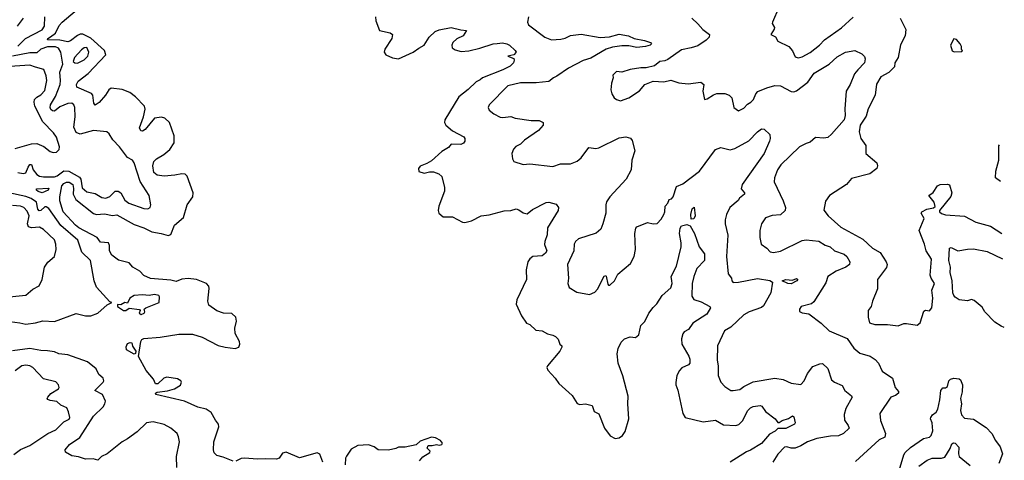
# Model space of a CAD drawing. Extents: x 2199565 to 2323334, y 894172 to 1018966.
# Tile 438 of 440: x 2315999 to 2323268, y 1011138 to 1014394. Entities that reach past the tile are written whole.
import ezdxf

# ---------------------------------------------------------------- set-up
doc = ezdxf.new("R2010")
doc.units = 0

msp = doc.modelspace()

# ---------------------------------------------------------------- linework, layer by layer
at = {"layer": '0CON10XD'}
for points in [[(2317575, 1011131.1), (2317501.7, 1011161.7), (2317455, 1011173.3), (2317434.1, 1011194.1), (2317428.8, 1011215), (2317432.9, 1011275), (2317468, 1011385), (2317465.9, 1011405.9), (2317444, 1011435), (2317412.2, 1011492.2), (2317375.6, 1011515.6), (2317315, 1011530), (2317215, 1011575.3), (2317003.1, 1011623.1), (2317000.8, 1011635), (2317015, 1011642.2), (2317088.9, 1011651.1), (2317142.5, 1011665), (2317185, 1011693.3), (2317192.9, 1011715), (2317189.4, 1011725), (2317165, 1011739.5), (2317085, 1011752), (2317063.5, 1011745), (2317017.9, 1011702.1), (2317001.9, 1011701.9), (2316986.4, 1011736.4), (2316931.7, 1011801.7), (2316876.7, 1011905), (2316893.8, 1012016.2), (2316900.4, 1012029.6), (2316915, 1012038.5), (2317035, 1012047.1), (2317175, 1012069.5), (2317275, 1012068.9), (2317346.8, 1012046.8), (2317465, 1011986.9), (2317515, 1011973.5), (2317590, 1011965), (2317616.7, 1011975), (2317624, 1011995), (2317621.2, 1012015), (2317590, 1012075), (2317587.5, 1012115), (2317600.5, 1012165), (2317595.4, 1012195.4), (2317565, 1012222.1), (2317503.7, 1012226.3), (2317455, 1012242.3), (2317395, 1012284), (2317388.1, 1012315), (2317397.6, 1012407.6), (2317394.4, 1012425), (2317378.6, 1012445), (2317305, 1012474.7), (2317242.4, 1012482.4), (2317195.3, 1012475.3), (2317155, 1012459), (2317115, 1012470.2), (2316965, 1012480.6), (2316915, 1012502.5), (2316886.7, 1012535), (2316834.2, 1012565), (2316807.1, 1012597.1), (2316727.9, 1012617.9), (2316678.8, 1012655), (2316660.9, 1012685), (2316662.9, 1012725), (2316655, 1012744.4), (2316595, 1012750), (2316571.8, 1012785), (2316435, 1012855.5), (2316410.3, 1012875), (2316319.6, 1012975), (2316294.6, 1013055), (2316294.5, 1013085), (2316310.2, 1013165), (2316325, 1013183.4), (2316345, 1013194.4), (2316365, 1013194.3), (2316391.4, 1013175), (2316396.7, 1013146.7), (2316393.8, 1013103.8), (2316414.5, 1013064.5), (2316545, 1012960.9), (2316565, 1012955.5), (2316625, 1012960.3), (2316685, 1012946.6), (2316715, 1012950.9), (2316845, 1012879.7), (2316915.5, 1012855.5), (2316975, 1012826.8), (2317043.1, 1012813.1), (2317095, 1012799.5), (2317115, 1012807.5), (2317141.8, 1012875), (2317208.5, 1012931.5), (2317234.1, 1013025.9), (2317276.1, 1013083.9), (2317280, 1013115), (2317236.4, 1013236.4), (2317221.5, 1013251.5), (2317195, 1013255.8), (2317145, 1013243.8), (2317065, 1013237.8), (2317015, 1013244.6), (2316990.4, 1013265), (2316982, 1013315), (2316990.4, 1013345), (2317008.9, 1013365), (2317062.8, 1013397.2), (2317108.2, 1013435), (2317140.5, 1013485), (2317138.5, 1013535), (2317105, 1013634.5), (2317069.2, 1013665), (2317045, 1013674.2), (2316993, 1013667), (2316925, 1013582.2), (2316905, 1013570.6), (2316892.4, 1013572.4), (2316884.6, 1013595), (2316913.9, 1013675), (2316926.3, 1013733.7), (2316920.3, 1013755), (2316854.9, 1013825), (2316811.9, 1013855), (2316755, 1013878.2), (2316675, 1013889), (2316655.8, 1013875), (2316632.8, 1013835), (2316585, 1013780.9), (2316555, 1013762.5), (2316546.7, 1013776.7), (2316538.8, 1013835), (2316529.3, 1013849.3), (2316420.8, 1013895), (2316417.8, 1013915), (2316431.1, 1013938.9), (2316504.1, 1013995.9), (2316634.8, 1014135), (2316625.8, 1014165), (2316525, 1014258.1), (2316465, 1014286.9), (2316445, 1014287), (2316425, 1014278.2), (2316375, 1014237.8), (2316355, 1014231.3), (2316295, 1014243.1), (2316203.8, 1014243.8), (2316205.7, 1014255), (2316226.5, 1014266.5), (2316262.9, 1014295), (2316289.9, 1014350.1), (2316311.8, 1014375), (2316455, 1014495.8)], [(2321603.3, 1014485), (2321555.6, 1014375), (2321554.5, 1014364.5), (2321571.1, 1014335), (2321569.4, 1014325), (2321543.3, 1014285), (2321578.3, 1014268.3), (2321596.7, 1014235), (2321676.1, 1014196.1), (2321703.2, 1014163.2), (2321725, 1014120), (2321745, 1014111.2), (2321775, 1014120), (2321835, 1014152.5), (2321904.4, 1014205), (2321940.6, 1014245), (2322065.9, 1014334.1), (2322152.7, 1014412.7)], [(2315983.1, 1014345), (2316026, 1014405)], [(2315985, 1014198.1), (2316042.5, 1014255), (2316165, 1014319.4), (2316183.2, 1014345), (2316184.8, 1014415)], [(2318625.8, 1014415), (2318627.5, 1014385), (2318654.3, 1014314.3), (2318735, 1014297.5), (2318750, 1014285), (2318747.5, 1014255), (2318693.8, 1014175), (2318688.8, 1014155), (2318702.5, 1014135), (2318751.2, 1014111.2), (2318795, 1014104.4), (2318905, 1014153.1), (2318945, 1014184.6), (2318984.2, 1014205.8), (2319021.1, 1014265), (2319065, 1014306.9), (2319095, 1014320), (2319185, 1014335.7), (2319255, 1014318), (2319297.5, 1014315), (2319273.3, 1014275), (2319225, 1014252), (2319195.8, 1014224.2), (2319188.8, 1014205), (2319191.2, 1014185), (2319215, 1014170), (2319258.8, 1014158.8), (2319315, 1014163.5), (2319395, 1014182.3), (2319493.8, 1014215), (2319525, 1014217.8), (2319562.8, 1014222.8), (2319596.2, 1014215), (2319616, 1014205), (2319657.5, 1014165), (2319663.3, 1014155), (2319646.2, 1014135), (2319602.5, 1014125), (2319646.1, 1014106.1), (2319649.8, 1014095), (2319645.1, 1014074.9), (2319619.7, 1014050.3), (2319566.8, 1014023.2), (2319415, 1013965.4), (2319399.5, 1013950.5), (2319368, 1013935), (2319310.8, 1013879.2), (2319240, 1013825), (2319138.5, 1013655), (2319134.5, 1013635), (2319145, 1013613.3), (2319195, 1013571.5), (2319278.1, 1013528.1), (2319286.2, 1013515), (2319285.8, 1013495), (2319275, 1013481.4), (2319255, 1013471.8), (2319185, 1013473.8), (2319165, 1013448.9), (2319115, 1013421.1), (2319038.9, 1013351.1), (2319005, 1013330), (2318955, 1013312.5), (2318942.5, 1013295), (2318945, 1013272.5), (2318985, 1013260), (2319025, 1013270), (2319055, 1013268.8), (2319092.5, 1013255), (2319115.8, 1013235.8), (2319136, 1013155), (2319136.1, 1013126.1), (2319093.8, 1013015), (2319088.8, 1012985), (2319094, 1012965), (2319125, 1012936), (2319195, 1012937.1), (2319267.3, 1012897.3), (2319285, 1012894.3), (2319333.4, 1012906.6), (2319405, 1012945.7), (2319465, 1012951.1), (2319575, 1012980.5), (2319625, 1012984.3), (2319665, 1012995.8), (2319685, 1012990), (2319715.8, 1012965.8), (2319745, 1012959.2), (2319785, 1012992.1), (2319885, 1013043.7), (2319906.4, 1013046.4), (2319960.7, 1013030.7), (2319976.6, 1013006.6), (2319974, 1012985), (2319894.6, 1012855), (2319892.7, 1012805), (2319874.7, 1012755.3), (2319872.9, 1012732.9), (2319889.6, 1012685), (2319881.3, 1012668.7), (2319855, 1012648), (2319786.1, 1012643.9), (2319765, 1012627.5), (2319750.6, 1012605), (2319737.1, 1012545), (2319741.4, 1012475), (2319669.2, 1012325), (2319665, 1012292.5), (2319702.9, 1012205), (2319741.7, 1012151.7), (2319765, 1012142.5), (2319810.5, 1012100.5), (2319855, 1012093.8), (2319895, 1012073.8), (2319935, 1012063.3), (2319955, 1012053.8), (2319974.3, 1012034.3), (2319987.3, 1011997.3), (2320002.5, 1011985), (2320002.5, 1011975), (2319987.5, 1011945), (2319896.2, 1011835), (2319891.2, 1011825), (2319897.5, 1011805), (2319951.9, 1011745), (2319978.6, 1011705), (2320077.4, 1011617.4), (2320115, 1011558.8), (2320135, 1011550.8), (2320175, 1011554.3), (2320225, 1011543.8), (2320239.5, 1011499.5), (2320275, 1011482.5), (2320315.3, 1011375.3), (2320358.3, 1011318.3), (2320395, 1011299.4), (2320425, 1011303.1), (2320448.9, 1011321.1), (2320469.3, 1011350.7), (2320496.1, 1011445), (2320487.6, 1011555), (2320491.5, 1011611.5), (2320452.6, 1011762.6), (2320416.1, 1011855), (2320409.6, 1011925), (2320416.2, 1011965), (2320439.6, 1012010.4), (2320465, 1012036.7), (2320505, 1012050), (2320545, 1012045.6), (2320569.4, 1012065), (2320583.6, 1012135), (2320615.2, 1012164.8), (2320644.7, 1012225), (2320675, 1012268.2), (2320702.3, 1012295), (2320742.2, 1012355), (2320805, 1012413.3), (2320815.5, 1012445), (2320814.4, 1012464.4)], [(2319754.5, 1014415), (2319748.1, 1014375), (2319755.7, 1014355), (2319875.9, 1014265.9), (2319925, 1014246.1), (2319995, 1014250.4), (2320025, 1014257.3), (2320065, 1014277.7), (2320145, 1014286), (2320285, 1014261.8), (2320352.1, 1014267.9), (2320425, 1014285.7), (2320494.3, 1014275.7), (2320535, 1014254.5), (2320610.7, 1014240.7), (2320655, 1014225.5), (2320662.9, 1014215), (2320654.2, 1014205), (2320618, 1014195), (2320555, 1014188.8), (2320495, 1014201.3), (2320445, 1014201.3), (2320375, 1014190), (2320329.4, 1014175), (2320215, 1014109.3), (2320157.6, 1014092.4), (2320050.8, 1014035), (2319965, 1013975.8), (2319940, 1013965), (2319905, 1013936), (2319812.7, 1013927.3), (2319695, 1013926.2), (2319603.7, 1013906.3), (2319466, 1013765), (2319458, 1013745), (2319466, 1013725), (2319498.3, 1013698.3), (2319545, 1013674.4), (2319565, 1013671.1), (2319625, 1013678.1), (2319657, 1013667), (2319775, 1013647.8), (2319835, 1013650), (2319863.3, 1013635), (2319863.3, 1013615), (2319828, 1013575), (2319725.4, 1013504.6), (2319695, 1013474.3), (2319662, 1013458), (2319643.6, 1013436.4), (2319632.5, 1013405), (2319636.2, 1013366.2), (2319646.4, 1013346.4), (2319715, 1013324.2), (2319765, 1013328.6), (2319935, 1013308.9), (2319991.2, 1013328.8), (2320065, 1013328.8), (2320115, 1013348.1), (2320145, 1013374.2), (2320199.5, 1013450.5), (2320253.1, 1013443.1), (2320275, 1013446.7), (2320425, 1013520.8), (2320475, 1013528.8), (2320507.3, 1013517.3), (2320521.7, 1013501.7), (2320541.2, 1013425), (2320519.2, 1013355), (2320512.9, 1013285), (2320477.5, 1013215), (2320355.8, 1013085), (2320331.7, 1013048.3), (2320325.6, 1013025), (2320326.7, 1012963.3), (2320304.4, 1012885), (2320288.6, 1012845), (2320255, 1012817.5), (2320125, 1012774), (2320101.2, 1012755), (2320092, 1012735), (2320089.4, 1012685), (2320042.9, 1012585), (2320051.4, 1012485), (2320046, 1012445), (2320056.7, 1012415), (2320111.2, 1012381.2), (2320205, 1012364), (2320245, 1012380), (2320265, 1012403.6), (2320315, 1012498), (2320325, 1012503.3), (2320328.6, 1012498.6), (2320340.5, 1012440.5), (2320345, 1012433.3), (2320355, 1012433.3), (2320390, 1012465), (2320415, 1012512.5), (2320507.9, 1012592.1), (2320535.7, 1012645), (2320546, 1012695), (2320541.4, 1012815), (2320547.7, 1012852.3), (2320555, 1012863.3), (2320635, 1012896.2), (2320675, 1012886.2), (2320705, 1012886.7), (2320735, 1012920), (2320753.6, 1012953.6), (2320762.7, 1012975), (2320764.7, 1013015.3), (2320782.9, 1013037.1), (2320794.3, 1013065), (2320810, 1013070), (2320822.5, 1013085), (2320847.8, 1013162.2), (2320895, 1013180.4), (2321017.5, 1013275), (2321135.5, 1013434.5), (2321175, 1013448.9), (2321245, 1013432.2), (2321278, 1013442), (2321381.2, 1013498.8), (2321445, 1013565.8), (2321475, 1013588), (2321495, 1013586), (2321536, 1013546), (2321539.2, 1013515), (2321534.3, 1013495), (2321495, 1013404), (2321331.5, 1013175), (2321326.5, 1013145), (2321351.1, 1013115), (2321348.9, 1013105), (2321314, 1013076), (2321302.2, 1013057.8), (2321241.9, 1013005), (2321217.1, 1012955), (2321207.5, 1012915), (2321207.3, 1012885), (2321227.3, 1012802.7), (2321217.5, 1012645), (2321228.8, 1012515), (2321254.2, 1012485), (2321256, 1012465), (2321265, 1012452.5), (2321305, 1012453.6), (2321445, 1012481.1), (2321536.6, 1012466.6), (2321557.5, 1012455), (2321544.8, 1012375), (2321490.5, 1012279.5), (2321475, 1012267.5), (2321385, 1012235.5), (2321345, 1012212.7), (2321249.2, 1012120.8), (2321203.1, 1012095), (2321149.5, 1011985), (2321146.9, 1011876.9), (2321155.6, 1011835), (2321155.7, 1011765.7), (2321176, 1011715), (2321204.6, 1011684.6), (2321250, 1011655), (2321265, 1011652.7), (2321315, 1011662.1), (2321345, 1011684.4), (2321415, 1011717.3), (2321575, 1011745.5), (2321635, 1011735.6), (2321695, 1011708.9), (2321765, 1011698.6), (2321790.6, 1011725), (2321815, 1011778.8), (2321855, 1011830), (2321905, 1011851.2), (2321925, 1011853.3), (2321965.9, 1011815.9), (2321992.1, 1011732.1), (2322014.4, 1011714.4), (2322071.7, 1011691.7), (2322090, 1011655), (2322139.2, 1011615), (2322144, 1011605), (2322098.3, 1011521.7), (2322084.5, 1011475.5), (2322088.1, 1011435), (2322115.7, 1011395), (2322122, 1011375), (2322082, 1011335), (2322045, 1011320), (2321985, 1011317.5), (2321885, 1011300.4), (2321815, 1011274.7), (2321765.6, 1011244.4), (2321725, 1011228.9), (2321695, 1011227.1), (2321661.8, 1011238.2), (2321645, 1011234.5), (2321596.9, 1011183.1), (2321560, 1011125)], [(2320962, 1014405), (2321005, 1014362.9), (2321041.7, 1014321.7), (2321091.5, 1014285), (2321089.6, 1014265), (2321067.7, 1014242.3), (2321005, 1014201.2), (2320955, 1014184.7), (2320885, 1014172.2), (2320785, 1014100.8), (2320761.2, 1014088.8), (2320725, 1014084.2), (2320685, 1014052), (2320625, 1014037.1), (2320585, 1014037.5), (2320505, 1014026), (2320445, 1014006.2), (2320405, 1014010), (2320377.5, 1013985), (2320380, 1013965), (2320367.5, 1013925), (2320362.5, 1013875), (2320370, 1013845), (2320387, 1013817), (2320405, 1013803.3), (2320435, 1013793.3), (2320495, 1013816.2), (2320575, 1013868.8), (2320615, 1013913.8), (2320675, 1013938.8), (2320755, 1013933.8), (2320805, 1013947.5), (2320865, 1013928.1), (2320935, 1013920), (2321028.3, 1013931.7), (2321048.8, 1013915), (2321041.2, 1013865), (2321053.8, 1013803.8), (2321075, 1013808), (2321121.2, 1013838.8), (2321145, 1013847.5), (2321205, 1013849.2), (2321235.8, 1013835.8), (2321255.8, 1013815.8), (2321270, 1013745), (2321305, 1013720), (2321345, 1013741.2), (2321370.9, 1013769.1), (2321395.8, 1013785), (2321415.6, 1013805), (2321432.5, 1013845), (2321448, 1013862), (2321515, 1013890.8), (2321575, 1013908), (2321615, 1013905.7), (2321695, 1013864.2), (2321715, 1013861.8), (2321735, 1013867.3), (2321817.1, 1013932.9), (2321865, 1013997.8), (2321975.9, 1014064.1), (2322035, 1014120), (2322095, 1014154.4), (2322165, 1014165.8), (2322215, 1014142), (2322235, 1014122), (2322240.5, 1014105), (2322235.5, 1014075), (2322186.7, 1014023.3), (2322161.4, 1013995), (2322130.8, 1013915), (2322100, 1013865), (2322089.4, 1013735), (2322094.3, 1013685), (2322085, 1013654.2), (2321993.2, 1013546.8), (2321965, 1013523.8), (2321935, 1013519.2), (2321875, 1013523.1), (2321835, 1013488.1), (2321805, 1013479.5), (2321755, 1013453.5), (2321618.6, 1013321.4), (2321594.3, 1013285), (2321570.8, 1013225), (2321568.6, 1013195), (2321634.6, 1013054.6), (2321652, 1013005), (2321651.2, 1012985), (2321615, 1012951.2), (2321555, 1012946), (2321505, 1012930), (2321476, 1012885), (2321464.2, 1012835.8), (2321464, 1012785), (2321473.3, 1012735), (2321515, 1012706.7), (2321539.4, 1012679.4), (2321564.4, 1012674.4), (2321615, 1012683.3), (2321775, 1012761.1), (2321805, 1012766.4), (2321897.8, 1012757.8), (2321945, 1012726.7), (2321982, 1012715), (2322015, 1012685.6), (2322085, 1012661.1), (2322104.3, 1012645), (2322127.1, 1012605), (2322126, 1012585), (2322098, 1012565), (2322025.7, 1012535), (2321965.8, 1012495), (2321949.5, 1012450.5), (2321861.9, 1012308.1), (2321845, 1012293.6), (2321767.5, 1012275), (2321756.7, 1012255), (2321757, 1012237), (2321775, 1012226.7), (2321825, 1012221.2), (2321915, 1012152), (2321974, 1012094), (2322107.4, 1012037.4), (2322156.8, 1011966.8), (2322200.7, 1011930.7), (2322276.9, 1011906.9), (2322315, 1011883.1), (2322338.9, 1011855), (2322366, 1011796), (2322442, 1011745), (2322462.5, 1011675), (2322486.9, 1011646.9), (2322485.7, 1011635), (2322465, 1011617.1), (2322430, 1011605), (2322350, 1011485), (2322353, 1011433), (2322391.9, 1011335), (2322385, 1011308), (2322345, 1011288.9), (2322170.5, 1011129.5)], [(2322500, 1014405), (2322542.1, 1014322.1), (2322535.6, 1014275), (2322502.1, 1014207.9), (2322483.3, 1014115), (2322458.8, 1014075), (2322458, 1014045), (2322415, 1014003.8), (2322357.5, 1013972.5), (2322325, 1013917.5), (2322313.8, 1013835), (2322262.2, 1013735), (2322248.8, 1013681.2), (2322205, 1013613.8), (2322196.9, 1013565), (2322209.2, 1013515), (2322246.7, 1013465), (2322245, 1013404), (2322325.7, 1013335), (2322332.9, 1013315), (2322325.8, 1013295), (2322274.5, 1013255.5), (2322140, 1013220), (2322103.8, 1013175), (2321976.7, 1013095), (2321947.9, 1013052.1), (2321936.1, 1012986.1), (2321968, 1012945), (2322061.7, 1012861.7), (2322222.3, 1012772.3), (2322295, 1012704.5), (2322352.7, 1012672.7), (2322396, 1012605), (2322402.9, 1012585), (2322398, 1012562), (2322332.9, 1012475), (2322332.5, 1012405), (2322295.6, 1012314.4), (2322285.6, 1012274.4), (2322263.8, 1012245), (2322263.8, 1012195), (2322273.3, 1012155), (2322312.7, 1012142.7), (2322405, 1012142), (2322485, 1012130.8), (2322525, 1012149.2), (2322545, 1012150), (2322625, 1012137.5), (2322647.5, 1012155), (2322675, 1012240), (2322685, 1012246.7), (2322715, 1012242.5), (2322734.1, 1012265.9), (2322740.9, 1012335), (2322733.6, 1012395), (2322752.3, 1012445), (2322727.1, 1012485), (2322721.3, 1012505), (2322730.9, 1012625), (2322691.5, 1012685), (2322679.6, 1012735), (2322639.5, 1012835), (2322676, 1012925), (2322653.8, 1012965), (2322658.8, 1012975), (2322695, 1012994.3), (2322745.6, 1013004.4), (2322757, 1013013), (2322750.8, 1013045), (2322710, 1013095), (2322742.9, 1013117.1), (2322774.5, 1013165.5), (2322795, 1013175.6), (2322848.6, 1013178.6), (2322863.1, 1013173.1), (2322880, 1013115), (2322872.2, 1013087.8), (2322790, 1012985), (2322790, 1012975), (2322805, 1012961.2), (2322835, 1012951.4), (2322975, 1012943.1), (2323058.9, 1012898.9), (2323165, 1012867.5), (2323249.4, 1012813.9)], [(2322897, 1014157), (2322955, 1014160), (2322960, 1014165), (2322952.5, 1014172.5), (2322952.5, 1014195), (2322943.3, 1014215), (2322915, 1014247.5), (2322895, 1014252.5), (2322870, 1014205), (2322883.3, 1014163.3), (2322897, 1014157)], [(2315985, 1013263.9), (2316025, 1013256.7), (2316045, 1013262.3), (2316062.1, 1013305), (2316075, 1013324.6), (2316085, 1013324.5), (2316099, 1013285), (2316125, 1013250), (2316145, 1013238.1), (2316175, 1013232.4), (2316255, 1013232), (2316275, 1013240.2), (2316325, 1013277.4), (2316362.5, 1013275), (2316441, 1013231), (2316449.7, 1013215), (2316460.9, 1013150.9), (2316495, 1013121.6), (2316555, 1013109.6), (2316605, 1013081.2), (2316635, 1013075.4), (2316665, 1013087.1), (2316704.4, 1013125.6), (2316725, 1013128), (2316745.4, 1013115), (2316775, 1013059.1), (2316805, 1013037.3), (2316915, 1012999.4), (2316945, 1012997.1), (2316961.2, 1013005), (2316967.5, 1013025), (2316953.8, 1013095), (2316889.1, 1013199.1), (2316845, 1013336.7), (2316831.2, 1013355), (2316795, 1013375.7), (2316735, 1013454), (2316687.1, 1013505), (2316660.3, 1013550.3), (2316642.5, 1013565), (2316545, 1013575.3), (2316445, 1013549.1), (2316415, 1013561.5), (2316399.3, 1013599.3), (2316408.6, 1013675), (2316405.9, 1013745), (2316398.8, 1013765), (2316385, 1013777.9), (2316355.4, 1013775.4), (2316295, 1013749.5), (2316255, 1013718.8), (2316240, 1013720), (2316229.5, 1013729.5), (2316223.8, 1013745), (2316226.8, 1013765), (2316262.7, 1013827.3), (2316296.9, 1013915), (2316301, 1013945), (2316296.2, 1014005), (2316318.2, 1014065), (2316301.7, 1014155), (2316285, 1014183.5), (2316263, 1014193), (2316205, 1014192.7), (2316155.3, 1014175), (2316125, 1014148.8), (2316075, 1014149.8), (2315945, 1014125.3)], [(2316425, 1014073.5), (2316475, 1014097.3), (2316501.1, 1014125), (2316510, 1014155), (2316495, 1014188), (2316475, 1014185.6), (2316455, 1014171.9), (2316404.5, 1014115), (2316394.5, 1014084.5), (2316406.7, 1014075), (2316425, 1014073.5)], [(2315965, 1013442.2), (2316085, 1013475.5), (2316125, 1013478.1), (2316177.1, 1013457.1), (2316225, 1013420), (2316245, 1013413.3), (2316270, 1013415), (2316290, 1013435), (2316293.3, 1013455), (2316271.2, 1013525), (2316248.3, 1013558.3), (2316169.4, 1013639.4), (2316110, 1013755), (2316105.2, 1013785), (2316108.8, 1013805), (2316125, 1013822), (2316155, 1013837.5), (2316185, 1013870), (2316199.5, 1013945), (2316195, 1013980), (2316176.2, 1014025), (2316115.8, 1014044.2), (2316075, 1014057.1), (2315925, 1014048.3)], [(2323239.2, 1013197.1), (2323202, 1013225), (2323204.2, 1013275), (2323228.6, 1013355), (2323227.3, 1013462.7), (2323231.9, 1013469.6)], [(2315925, 1012164.3), (2316000, 1012155), (2316045, 1012144.4), (2316115, 1012153.6), (2316170.7, 1012169.3), (2316255, 1012163.8), (2316415, 1012222), (2316485, 1012206.5), (2316525, 1012206.4), (2316576.2, 1012225), (2316645, 1012287.5), (2316680, 1012305), (2316665, 1012310), (2316565, 1012416.7), (2316547.8, 1012465), (2316520.9, 1012615), (2316456.8, 1012676.8), (2316427.3, 1012765), (2316303.3, 1012873.4), (2316215, 1012999.2), (2316195, 1013011.7), (2316185, 1013010.3), (2316155, 1012984.8), (2316142, 1012982), (2316133.6, 1012993.6), (2316122.8, 1013045), (2316083.4, 1013073.4), (2316045, 1013087.8), (2315825, 1013135.2)], [(2316165, 1013113.3), (2316134.3, 1013125), (2316124, 1013135), (2316123.3, 1013145), (2316215, 1013149.2), (2316208.1, 1013135), (2316165, 1013113.3)], [(2315875, 1012341.1), (2316045, 1012359.2), (2316097, 1012403), (2316143.9, 1012426.1), (2316164, 1012475), (2316182.2, 1012565), (2316206.7, 1012603.3), (2316257, 1012643), (2316268.5, 1012695), (2316266.2, 1012736.2), (2316255, 1012767.5), (2316175, 1012844.4), (2316145, 1012860.5), (2316085, 1012855.3), (2316063.5, 1012863.5), (2316056.4, 1012885), (2316068.5, 1012945), (2316055, 1012978.1), (2316030, 1013005), (2316005, 1013015.3), (2315945, 1013021.9)], [(2320955, 1012920), (2320954.5, 1012955), (2320964.4, 1012995), (2320977.5, 1013007.5), (2320986.9, 1012945), (2320975, 1012922.5), (2320955, 1012920)], [(2320814.4, 1012464.4), (2320809.5, 1012495), (2320847, 1012573), (2320881.6, 1012715), (2320883.3, 1012745), (2320869.2, 1012815), (2320875, 1012853.3), (2320885, 1012870.8), (2320925, 1012881.1), (2320950, 1012870), (2320980, 1012815), (2321015, 1012716.2), (2321054.2, 1012664.2), (2321054, 1012615), (2320998.9, 1012555), (2320975.3, 1012495), (2320964.7, 1012445), (2320961.1, 1012351.1), (2320975, 1012325.6), (2321030, 1012310), (2321093.8, 1012275), (2321100, 1012265), (2321071.4, 1012218.6), (2320969.2, 1012150.9), (2320935.5, 1012105), (2320905, 1012086.5), (2320895, 1012072), (2320884.6, 1012035), (2320887.3, 1011997.3), (2320937.9, 1011907.9), (2320945.6, 1011884.4), (2320945.7, 1011855), (2320936, 1011844), (2320888.1, 1011821.9), (2320869.2, 1011800.8), (2320850.8, 1011765), (2320843.8, 1011713.8), (2320843.6, 1011695), (2320857.4, 1011657.4), (2320894.4, 1011485), (2320911.2, 1011455), (2321045, 1011421.9), (2321135, 1011434.4), (2321195, 1011401.1), (2321285, 1011394.3), (2321306.9, 1011403.1), (2321335, 1011430.5), (2321374.8, 1011505.2), (2321395, 1011526.9), (2321413.5, 1011536.5), (2321465, 1011543.2), (2321478.1, 1011538.1), (2321505, 1011499.2), (2321576.7, 1011445), (2321595, 1011416.7), (2321605, 1011416.2), (2321626.9, 1011433.1), (2321673.9, 1011446.1), (2321705, 1011466.7), (2321715, 1011460), (2321724.4, 1011415), (2321720, 1011405), (2321655, 1011374.2), (2321595, 1011373.1), (2321577.4, 1011352.6), (2321535, 1011331.9), (2321475, 1011262.5), (2321395, 1011211.8), (2321365, 1011200.8), (2321245, 1011123.1)], [(2323268, 1012120.1), (2323245, 1012128.1), (2323198.3, 1012158.3), (2323125, 1012236.2), (2323105, 1012269.2), (2323045, 1012318.1), (2323025, 1012325.3), (2322995, 1012317.1), (2322935, 1012324.4), (2322905, 1012342.9), (2322895, 1012355.8), (2322887.1, 1012375), (2322881.8, 1012465), (2322868.5, 1012525), (2322870, 1012565), (2322859.5, 1012615), (2322864.2, 1012705.8), (2322875, 1012710), (2322925, 1012686), (2322995, 1012699.2), (2323039.7, 1012700.3), (2323140.4, 1012680.4), (2323254.5, 1012625.6)], [(2321695, 1012443.1), (2321670, 1012445), (2321627.5, 1012465), (2321655, 1012474.3), (2321705, 1012470), (2321735, 1012482.5), (2321742.5, 1012475), (2321736.2, 1012465), (2321695, 1012443.1)], [(2316895, 1012214.3), (2316916.7, 1012225), (2316923.3, 1012235), (2316917.5, 1012255), (2316930, 1012265), (2317028, 1012305), (2317030, 1012345), (2317025, 1012356.2), (2316995, 1012364.2), (2316955, 1012355.6), (2316905, 1012359.6), (2316844.5, 1012355.5), (2316812.5, 1012335), (2316795, 1012300), (2316775, 1012303.3), (2316745, 1012287.5), (2316721.7, 1012288.3), (2316720, 1012275), (2316765, 1012243.8), (2316782.5, 1012245), (2316806.7, 1012263.3), (2316882.5, 1012252.5), (2316887.5, 1012245), (2316881.2, 1012225), (2316895, 1012214.3)], [(2316845, 1011921.2), (2316787.5, 1011955), (2316783.9, 1011976.1), (2316795, 1012000), (2316815, 1012007.5), (2316825.8, 1012005), (2316830.5, 1011980.5), (2316855.8, 1011945), (2316853.8, 1011926.2), (2316845, 1011921.2)], [(2317157.9, 1011085), (2317155.7, 1011165), (2317177.5, 1011275), (2317172.4, 1011312.4), (2317162, 1011335), (2317115, 1011376.7), (2317065, 1011403.5), (2316985, 1011422.1), (2316934.2, 1011415.8), (2316865, 1011348.9), (2316795, 1011296.5), (2316755, 1011274.3), (2316645, 1011186.2), (2316603.5, 1011166.5), (2316575, 1011138.8), (2316541.7, 1011148.3), (2316485, 1011146.2), (2316434, 1011164), (2316385, 1011171.2), (2316338.3, 1011198.3), (2316335.8, 1011215), (2316365.7, 1011255), (2316442.8, 1011307.2), (2316545, 1011463.8), (2316615, 1011533.1), (2316628.5, 1011555), (2316633.1, 1011575), (2316610, 1011625), (2316553.8, 1011655), (2316614.4, 1011715), (2316619.4, 1011725), (2316614.5, 1011744.5), (2316582.1, 1011772.1), (2316562.5, 1011815), (2316499.2, 1011865), (2316355, 1011918.2), (2316287.5, 1011925), (2316255, 1011939.1), (2316205, 1011947.9), (2316155, 1011949.2), (2316075, 1011963.2), (2315945, 1011948)], [(2315955, 1011180), (2316005, 1011218.2), (2316075, 1011246.4), (2316205.7, 1011335), (2316265, 1011363.5), (2316325, 1011422.5), (2316365, 1011442.5), (2316368, 1011455), (2316360, 1011495), (2316346, 1011525), (2316303.8, 1011545), (2316273.3, 1011573.3), (2316225, 1011579.3), (2316207, 1011587), (2316201.9, 1011595), (2316205.5, 1011605), (2316227.6, 1011632.4), (2316286, 1011665), (2316291.2, 1011675), (2316286, 1011695), (2316265, 1011717.5), (2316175, 1011740), (2316095, 1011824.2), (2316075, 1011835.6), (2316045, 1011841.5), (2316015, 1011836.5), (2315965, 1011799.5)], [(2322471.1, 1010995), (2322525, 1011179.4), (2322535, 1011196.9), (2322575, 1011232.9), (2322671.5, 1011298.5), (2322715, 1011309.1), (2322728.9, 1011321.1), (2322741.5, 1011355), (2322735.5, 1011415), (2322722.9, 1011445), (2322724.3, 1011455), (2322737, 1011473), (2322765.8, 1011494.2), (2322777.5, 1011515), (2322792.3, 1011585), (2322798.2, 1011655), (2322815, 1011673.1), (2322835, 1011674.4), (2322847.4, 1011682.6), (2322857.8, 1011725), (2322871.9, 1011738.1), (2322895, 1011746.2), (2322935, 1011740.8), (2322945, 1011733.3), (2322958.1, 1011695), (2322957.5, 1011645), (2322945.5, 1011595), (2322953.1, 1011555), (2322944.5, 1011505), (2322950.9, 1011475), (2322975, 1011450.5), (2323041.4, 1011441.4), (2323135, 1011380.8), (2323175.4, 1011335.4), (2323202.5, 1011285), (2323237.6, 1011237.6), (2323254, 1011185), (2323227.1, 1011115)], [(2318950, 1011135), (2318975.6, 1011164.4), (2319026.2, 1011195), (2319028.8, 1011205), (2319008, 1011228), (2319013.3, 1011246.7), (2319045, 1011247.1), (2319075, 1011255.8), (2319095, 1011250.8), (2319116, 1011254), (2319120, 1011265), (2319105, 1011283.8), (2319067.5, 1011305), (2319038.1, 1011308.1), (2318955, 1011280.6), (2318926.8, 1011253.2), (2318845, 1011234.4), (2318795, 1011235.8), (2318775, 1011224.2), (2318722, 1011212), (2318645, 1011214.3), (2318615, 1011237.5), (2318573.4, 1011253.4), (2318495, 1011246.9), (2318445, 1011220), (2318411.5, 1011168.5), (2318404.4, 1011154.4), (2318402.7, 1011105)], [(2318235.7, 1011125), (2318215, 1011182.5), (2318195, 1011193.8), (2318065, 1011156.2), (2317965, 1011198.9), (2317940.2, 1011189.8), (2317915.5, 1011154.5), (2317895, 1011146.2), (2317815, 1011150), (2317755.8, 1011145.8), (2317655.7, 1011154.3), (2317635, 1011151.4), (2317595, 1011132.2)], [(2322636.5, 1011095), (2322698.3, 1011138.3), (2322735, 1011154.2), (2322805, 1011152.9), (2322828.6, 1011161.4), (2322868.8, 1011225), (2322880.9, 1011259.1), (2322893, 1011267), (2322905, 1011265.6), (2322932.5, 1011235), (2322929.5, 1011185), (2322935, 1011166.2), (2323015, 1011100.8)]]:
    msp.add_lwpolyline(points, dxfattribs=at)

doc.saveas('drawing.dxf')
